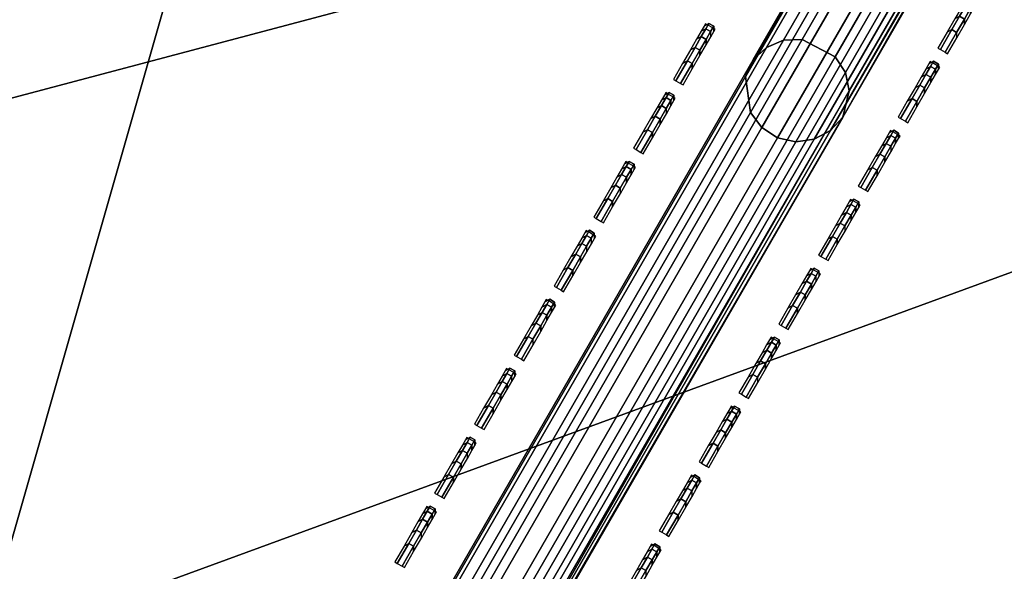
# Model space of a CAD drawing. Header units: inches. Extents: x 0 to 54.6, y -45.5 to 0.
# Tile 374 of 439: x 20.698 to 21.624, y -26.337 to -25.818. Entities that reach past the tile are written whole.
import ezdxf

# ---------------------------------------------------------------- set-up
doc = ezdxf.new("R2010")
doc.units = ezdxf.units.IN
doc.header["$LTSCALE"] = 0.03937
doc.header["$MEASUREMENT"] = 0
for name, color, linetype in [('A-FURN-3-ST', 151, 'Continuous'), ('A-FURN-3-ST-BK', 151, 'Continuous'), ('A-FURN-3-ST-SEAM', 250, 'Continuous'), ('A-FURN-3-STITCH', 15, 'Continuous')]:
    doc.layers.add(name, color=color, linetype=linetype)

msp = doc.modelspace()

# ---------------------------------------------------------------- meshes
at = {"layer": 'A-FURN-3-ST'}
mesh = msp.add_polyface(dxfattribs=at)
corners = [(15.53727, -25.65304, 18), (29.98467, -8.84716, 18), (28.02545, -7.80775, 18), (13.91299, -25.01802, 18), (26.03025, -6.83919, 18), (24.00163, -5.94273, 18), (12.26286, -24.4536, 18), (21.9422, -5.11952, 18), (10.58992, -23.96084, 18), (19.85461, -4.37062, 18), (8.8973, -23.54065, 18), (17.74152, -3.69698, 18), (25.67026, -5.46707, 5.5), (23.64803, -4.64782, 5.30866), (23.66226, -4.61252, 5.5), (21.61288, -3.86381, 5.30866), (21.62587, -3.82803, 5.5), (25.54463, -5.74901, 5.03806), (23.47471, -5.07602, 5), (23.54652, -4.89866, 5.03806), (23.60738, -4.7483, 5.14645), (25.61068, -5.60085, 5.14645), (25.6548, -5.50185, 5.30866), (21.45455, -4.29777, 5), (21.52015, -4.11802, 5.03806), (21.57576, -3.96564, 5.14645), (19.40864, -3.58995, 5), (19.46797, -3.40803, 5.03806), (23.66226, -4.61252, 16.9), (21.62587, -3.82803, 16.9), (25.33805, -6.21162, 17.96252), (23.35604, -5.36813, 17.96252), (21.346, -4.59379, 17.96252), (19.31035, -3.88953, 17.96252), (25.65499, -5.5013, 17.1847), (23.64818, -4.64726, 17.1847), (23.60691, -4.74911, 17.45), (25.61021, -5.60166, 17.45), (23.54125, -4.91112, 17.67782), (25.53898, -5.7613, 17.67782), (23.45569, -5.12226, 17.85263), (25.44615, -5.96934, 17.85263), (25.67026, -5.46707, 16.9), (21.613, -3.86324, 17.1847), (21.57528, -3.96645, 17.45), (21.51528, -4.13064, 17.67782), (21.43707, -4.34461, 17.85263), (19.46348, -3.4208, 17.67782), (19.39274, -3.63735, 17.85263), (29.35669, -7.8236, 5), (15.30766, -26.20736, 5), (27.42815, -6.83999, 5), (13.70778, -25.58183, 5), (25.46671, -5.92376, 5), (12.08243, -25.02583, 5), (10.43463, -24.5404, 5), (8.76744, -24.12643, 5), (17.33945, -2.95341, 5)]
mesh.append_faces([[corners[k] for k in face] for face in [(0, 1, 2), (3, 2, 4), (3, 4, 5), (6, 5, 7), (8, 7, 9), (10, 9, 11), (12, 13, 14), (14, 13, 15), (14, 15, 16), (17, 18, 19), (17, 19, 20, 21), (21, 20, 13, 22), (18, 23, 19), (19, 23, 24), (19, 24, 25, 20), (20, 25, 15, 13), (23, 26, 24), (24, 26, 27), (28, 12, 14), (28, 14, 29), (29, 14, 16), (5, 30, 31), (5, 31, 7), (7, 31, 32), (7, 32, 9), (9, 32, 33), (9, 33, 11), (34, 35, 36, 37), (37, 36, 38, 39), (39, 38, 40, 41), (41, 40, 31, 30), (42, 28, 35), (35, 28, 43), (35, 43, 44, 36), (36, 44, 45, 38), (38, 45, 46, 40), (40, 46, 32, 31), (28, 29, 43), (45, 47, 48, 46), (46, 48, 33, 32), (49, 50, 51), (51, 52, 53), (53, 54, 18), (18, 54, 23), (23, 55, 26), (26, 56, 57)]])
mesh = msp.add_polyface(dxfattribs=at)
corners = [(21.39382, -29.37966, 5), (21.29109, -29.54109, 5.03806), (19.925, -28.48889, 5), (19.82933, -28.65459, 5.03806), (18.41916, -27.66224, 5), (18.33072, -27.83192, 5.03806), (16.87909, -26.90126, 5), (16.79805, -27.07459, 5.03806), (17.33266, -27.67294, 5.5), (16.68343, -27.31972, 5.30866), (18.20565, -28.07188, 5.30866), (18.90365, -28.48805, 5.5), (19.69403, -28.88894, 5.30866), (20.4364, -29.37299, 5.5), (19.74822, -28.79507, 5.14645), (18.25574, -27.97576, 5.14645), (16.72934, -27.22154, 5.14645), (21.20401, -29.67794, 5.14645), (20.4364, -29.37299, 16.9), (18.90365, -28.48805, 16.9), (17.33266, -27.67294, 16.9), (21.56335, -29.11382, 17.96252), (23.16702, -29.84142, 18), (21.7162, -28.87363, 18), (20.08265, -28.21583, 17.96252), (20.225, -27.96927, 18), (18.56462, -27.3825, 17.96252), (18.69621, -27.13004, 18), (17.01208, -26.61538, 17.96252), (17.13266, -26.35748, 18), (16.89971, -26.85571, 17.85263), (18.442, -27.61776, 17.85263), (19.95, -28.44559, 17.85263), (21.42092, -29.33764, 17.85263), (16.80322, -27.06208, 17.67782), (18.3367, -27.81978, 17.67782), (19.83609, -28.64288, 17.67782), (21.29861, -29.52985, 17.67782), (16.68263, -27.31998, 17.1847), (18.20511, -28.07225, 17.1847), (18.2559, -27.9748, 17.45), (16.72918, -27.22044, 17.45), (19.69374, -28.88944, 17.1847), (19.74869, -28.79427, 17.45), (21.20476, -29.67733, 17.45), (31.9054, -9.9561, 18), (29.98467, -8.84716, 18), (15.53727, -25.65304, 18), (28.02545, -7.80775, 18), (13.91299, -25.01802, 18), (31.25, -8.87341, 5), (15.30766, -26.20736, 5), (27.42815, -6.83999, 5), (13.70778, -25.58183, 5), (25.46671, -5.92376, 5), (12.08243, -25.02583, 5)]
mesh.append_faces([[corners[k] for k in face] for face in [(0, 1, 2), (2, 1, 3), (2, 3, 4), (4, 3, 5), (4, 5, 6), (6, 5, 7), (8, 9, 10), (8, 10, 11), (11, 10, 12), (11, 12, 13), (14, 12, 10, 15), (15, 10, 9, 16), (1, 17, 14, 3), (3, 14, 15, 5), (5, 15, 16, 7), (13, 18, 11), (11, 18, 19), (11, 19, 8), (8, 19, 20), (21, 22, 23), (21, 23, 24), (24, 23, 25), (24, 25, 26), (26, 25, 27), (26, 27, 28), (28, 27, 29), (28, 30, 31, 26), (26, 31, 32, 24), (24, 32, 33, 21), (30, 34, 35, 31), (31, 35, 36, 32), (32, 36, 37, 33), (38, 20, 39), (38, 39, 40, 41), (41, 40, 35, 34), (20, 19, 39), (39, 19, 42), (39, 42, 43, 40), (40, 43, 36, 35), (19, 18, 42), (43, 44, 37, 36), (27, 45, 29), (29, 46, 47), (47, 48, 49), (50, 6, 51), (52, 51, 53), (54, 53, 55)]])
mesh = msp.add_polyface(dxfattribs=at)
corners = [(17.13266, -26.35748, 18), (31.9054, -9.9561, 18), (29.98467, -8.84716, 18), (40.43149, -14.68546, 5.5), (42.05507, -16.14301, 5.30866), (40.407, -14.7146, 5.30866), (38.73391, -13.31414, 5.5), (38.71045, -13.34412, 5.30866), (36.98985, -12.00244, 5.5), (36.96746, -12.03322, 5.30866), (35.2014, -10.75193, 5.5), (36.69612, -12.40706, 5), (35.02886, -11.00785, 5.03806), (36.8085, -12.25221, 5.03806), (38.42629, -13.70831, 5), (38.54398, -13.55745, 5.03806), (40.11035, -15.0687, 5), (40.23321, -14.92201, 5.03806), (40.33738, -14.79767, 5.14645), (38.64376, -13.42956, 5.14645), (36.90378, -12.12093, 5.14645), (41.9826, -16.22361, 5.14645), (40.43149, -14.68546, 16.9), (42.08056, -16.11476, 5.5), (38.73391, -13.31414, 16.9), (36.98985, -12.00244, 16.9), (39.15486, -15.05726, 18), (39.90826, -15.31071, 17.96252), (38.23264, -13.95714, 17.96252), (37.41223, -13.68534, 18), (36.51115, -12.66241, 17.96252), (35.62156, -12.37674, 18), (34.74585, -11.42808, 17.96252), (33.78516, -11.13313, 18), (42.08056, -16.11476, 16.9), (40.40744, -14.71421, 17.1847), (38.71086, -13.3437, 17.1847), (38.6433, -13.43037, 17.45), (40.33691, -14.79848, 17.45), (38.53582, -13.56824, 17.67782), (40.22473, -14.93254, 17.67782), (38.39575, -13.74791, 17.85263), (40.07852, -15.10726, 17.85263), (36.96784, -12.03278, 17.1847), (36.90332, -12.12173, 17.45), (36.80068, -12.26324, 17.67782), (36.66692, -12.44766, 17.85263), (35.18046, -10.78301, 17.1847), (35.02138, -11.01912, 17.67782), (34.89409, -11.20806, 17.85263), (33.10582, -9.98816, 5), (16.87909, -26.90126, 5), (31.25, -8.87341, 5), (15.30766, -26.20736, 5), (29.35669, -7.8236, 5)]
mesh.append_faces([[corners[k] for k in face] for face in [(0, 1, 2), (3, 4, 5), (3, 5, 6), (6, 5, 7), (6, 7, 8), (8, 7, 9), (8, 9, 10), (11, 12, 13), (11, 13, 14), (14, 13, 15), (14, 15, 16), (16, 15, 17), (18, 17, 15, 19), (19, 15, 13, 20), (4, 21, 18, 5), (5, 18, 19, 7), (7, 19, 20, 9), (22, 23, 3), (22, 3, 24), (24, 3, 6), (24, 6, 25), (25, 6, 8), (26, 27, 28), (26, 28, 29), (29, 28, 30), (29, 30, 31), (31, 30, 32), (31, 32, 33), (34, 22, 35), (35, 22, 36), (35, 36, 37, 38), (38, 37, 39, 40), (40, 39, 41, 42), (42, 41, 28, 27), (22, 24, 36), (36, 24, 43), (36, 43, 44, 37), (37, 44, 45, 39), (39, 45, 46, 41), (41, 46, 30, 28), (24, 25, 43), (43, 25, 47), (45, 48, 49, 46), (46, 49, 32, 30), (50, 51, 52), (52, 53, 54)]])
mesh = msp.add_polyface(dxfattribs=at)
corners = [(24.40182, -31.09698, 17.96252), (25.93687, -31.96, 18), (24.57479, -30.87085, 18), (52.3307, -29.93783, 18), (23.16702, -29.84142, 18), (21.7162, -28.87363, 18), (51.11269, -28.08435, 18), (20.225, -27.96927, 18), (49.82906, -26.2757, 18), (48.48147, -24.51419, 18), (47.07163, -22.80209, 18), (45.60136, -21.1416, 18), (44.07255, -19.53484, 18), (42.48716, -17.98388, 18), (40.84723, -16.49072, 18), (39.15486, -15.05726, 18), (37.41223, -13.68534, 18), (35.62156, -12.37674, 18), (18.69621, -27.13004, 18), (33.78516, -11.13313, 18), (31.9054, -9.9561, 18), (42.08056, -16.11476, 5.5), (42.05507, -16.14301, 5.30866), (40.43149, -14.68546, 5.5), (40.11035, -15.0687, 5), (40.23321, -14.92201, 5.03806), (41.74629, -16.48659, 5), (41.87417, -16.34426, 5.03806), (41.9826, -16.22361, 5.14645), (40.33738, -14.79767, 5.14645), (41.53599, -16.72151, 17.96252), (39.90826, -15.31071, 17.96252), (42.05553, -16.14265, 17.1847), (42.08056, -16.11476, 16.9), (40.40744, -14.71421, 17.1847), (40.33691, -14.79848, 17.45), (41.98213, -16.22443, 17.45), (40.22473, -14.93254, 17.67782), (41.86536, -16.35453, 17.67782), (40.07852, -15.10726, 17.85263), (41.71319, -16.52407, 17.85263), (24.20953, -31.34686, 5), (22.82288, -30.33291, 5), (54.00115, -31.53374, 5), (52.87899, -29.6824, 5), (21.39382, -29.37966, 5), (19.925, -28.48889, 5), (51.69338, -27.87103, 5), (18.41916, -27.66224, 5), (50.44575, -26.10181, 5), (49.13759, -24.37685, 5), (47.77048, -22.69824, 5), (46.34605, -21.06799, 5), (44.86601, -19.48804, 5), (16.87909, -26.90126, 5), (43.33215, -17.9603, 5), (38.42629, -13.70831, 5), (36.69612, -12.40706, 5), (34.92192, -11.16652, 5), (33.10582, -9.98816, 5)]
mesh.append_faces([[corners[k] for k in face] for face in [(0, 1, 2), (2, 3, 4), (4, 3, 5), (5, 6, 7), (7, 6, 8), (7, 8, 9), (9, 10, 7), (7, 10, 11), (7, 11, 12), (12, 13, 7), (7, 13, 14), (7, 14, 15), (15, 16, 7), (7, 16, 17), (7, 17, 18), (18, 17, 19), (18, 19, 20), (21, 22, 23), (24, 25, 26), (26, 25, 27), (28, 27, 25, 29), (14, 30, 31), (14, 31, 15), (32, 33, 34), (32, 34, 35, 36), (36, 35, 37, 38), (38, 37, 39, 40), (40, 39, 31, 30), (41, 42, 43), (44, 42, 45), (44, 45, 46), (44, 46, 47), (47, 46, 48), (47, 48, 49), (49, 48, 50), (50, 48, 51), (51, 48, 52), (52, 48, 53), (53, 48, 54), (53, 54, 55), (55, 54, 26), (26, 54, 24), (24, 54, 56), (56, 54, 57), (57, 54, 58), (58, 54, 59)]])
at = {"layer": 'A-FURN-3-ST-BK'}
mesh = msp.add_polyface(dxfattribs=at)
corners = [(19.40791, -23.97048, 18), (17.77477, -23.20015, 18), (19.48826, -23.80883, 18.03372), (17.84833, -23.0353, 18.03372), (17.91196, -22.89268, 18.13035), (19.55776, -23.66898, 18.13035), (17.95707, -22.79154, 18.27683), (19.60705, -23.5698, 18.27683), (17.97757, -22.7455, 18.45343), (19.62945, -23.52467, 18.45343), (19.62196, -23.53966, 18.6363), (17.97068, -22.76079, 18.6363), (16.29483, -22.03543, 18.45343), (16.28857, -22.05098, 18.6363), (14.58413, -21.39567, 18.45343), (14.57849, -21.41145, 18.6363), (16.11112, -22.49812, 18), (16.17777, -22.33036, 18.03372), (16.23542, -22.18522, 18.13035), (16.27628, -22.08228, 18.27683), (14.41982, -21.86559, 18), (14.47944, -21.69521, 18.03372), (14.53101, -21.5478, 18.13035), (14.56755, -21.44325, 18.27683), (21.00776, -24.80779, 18), (18.69621, -27.13004, 18), (17.13266, -26.35748, 18), (15.53727, -25.65304, 18), (13.91299, -25.01802, 18), (18.56462, -27.3825, 17.96252), (17.01208, -26.61538, 17.96252), (15.42791, -25.9159, 17.96252), (18.442, -27.61776, 17.85263), (16.89971, -26.85571, 17.85263), (15.32601, -26.16084, 17.85263), (18.3367, -27.81978, 17.67782), (16.80322, -27.06208, 17.67782), (15.2385, -26.37118, 17.67782), (17.33303, -27.67312, 16.9), (15.72724, -26.92956, 16.9), (16.68263, -27.31998, 17.1847), (15.12914, -26.63404, 17.1847), (15.17135, -26.53258, 17.45), (16.72918, -27.22044, 17.45), (17.33303, -27.67312, 5.25), (15.72724, -26.92956, 5.25), (14.08964, -26.25895, 16.9), (17.31828, -27.70319, 5.125), (15.71385, -26.96026, 5.125), (14.08964, -26.25895, 5.25), (17.27797, -27.78534, 5.03349), (15.67728, -27.04414, 5.03349), (17.22291, -27.89756, 5), (15.62732, -27.15873, 5), (18.61735, -27.28165, 31.88978), (18.67886, -27.16363, 31.54521), (17.06054, -26.51241, 31.88978), (16.97829, -26.68831, 32.20401), (18.52759, -27.45384, 32.20401), (16.87297, -26.91357, 32.47717), (18.41266, -27.67435, 32.47717), (17.11691, -26.39185, 31.54521), (15.47203, -25.81098, 31.88978), (15.39743, -25.99027, 32.20401), (15.30192, -26.21986, 32.47717), (15.18874, -26.49191, 32.69994), (16.74817, -27.18049, 32.69994), (15.06175, -26.79714, 32.86472), (16.60814, -27.47996, 32.86472), (14.92528, -27.12515, 32.96589), (16.45767, -27.80179, 32.96589), (15.52315, -25.68811, 31.54521), (13.90053, -25.05372, 31.54521)]
mesh.append_faces([[corners[k] for k in face] for face in [(0, 1, 2), (2, 1, 3), (2, 3, 4, 5), (5, 4, 6, 7), (7, 6, 8, 9), (9, 8, 10), (10, 8, 11), (11, 8, 12), (11, 12, 13), (13, 12, 14), (13, 14, 15), (1, 16, 3), (3, 16, 17), (3, 17, 18, 4), (4, 18, 19, 6), (6, 19, 12, 8), (16, 20, 17), (17, 21, 22, 18), (18, 22, 23, 19), (19, 23, 14, 12), (24, 25, 26), (24, 26, 0), (0, 26, 27), (0, 27, 1), (1, 27, 28), (1, 28, 16), (25, 29, 26), (26, 29, 30), (26, 30, 27), (27, 30, 31), (29, 32, 33, 30), (30, 33, 34, 31), (32, 35, 36, 33), (33, 36, 37, 34), (38, 39, 40), (40, 39, 41), (40, 41, 42, 43), (43, 42, 37, 36), (39, 44, 45), (39, 45, 46), (45, 47, 48), (45, 48, 49), (47, 50, 51, 48), (51, 52, 53), (54, 55, 56), (54, 56, 57, 58), (58, 57, 59, 60), (55, 61, 56), (56, 61, 62), (56, 62, 63, 57), (57, 63, 64, 59), (59, 64, 65, 66), (66, 65, 67, 68), (68, 67, 69, 70), (61, 71, 62), (55, 10, 61), (61, 10, 11), (61, 11, 71), (71, 11, 13), (71, 13, 72)]])
mesh = msp.add_polyface(dxfattribs=at)
corners = [(25.86284, -27.31732, 18.6363), (25.87263, -27.30372, 18.45343), (24.36268, -26.27671, 18.6363), (24.37192, -26.26273, 18.45343), (22.8207, -25.29913, 18.6363), (22.82937, -25.28479, 18.45343), (21.23956, -24.38626, 18.6363), (21.24765, -24.37158, 18.45343), (19.62945, -23.52467, 18.45343), (21.22337, -24.41574, 18.27683), (19.60705, -23.5698, 18.27683), (21.17, -24.51278, 18.13035), (19.55776, -23.66898, 18.13035), (21.09475, -24.64962, 18.03372), (19.48826, -23.80883, 18.03372), (19.40791, -23.97048, 18), (21.00776, -24.80779, 18), (22.57154, -25.71065, 18), (22.66503, -25.55622, 18.03372), (24.0966, -26.67749, 18), (24.19642, -26.52709, 18.03372), (25.5803, -27.70667, 18), (25.68628, -27.56054, 18.03372), (19.62196, -23.53966, 18.6363), (25.77797, -27.43413, 18.13035), (24.28278, -26.39697, 18.13035), (22.74591, -25.42263, 18.13035), (25.84301, -27.34449, 18.27683), (24.34403, -26.3047, 18.27683), (22.80327, -25.32789, 18.27683), (27.0201, -28.79642, 18), (23.16702, -29.84142, 18), (21.7162, -28.87363, 18), (20.225, -27.96927, 18), (18.69621, -27.13004, 18), (21.56335, -29.11382, 17.96252), (20.08265, -28.21583, 17.96252), (21.42092, -29.33764, 17.85263), (19.95, -28.44559, 17.85263), (21.29861, -29.52985, 17.67782), (19.83609, -28.64288, 17.67782), (21.20476, -29.67733, 17.45), (19.74869, -28.79427, 17.45), (20.43628, -29.37291, 16.9), (18.90377, -28.48812, 16.9), (19.69374, -28.88944, 17.1847), (20.43628, -29.37291, 5.25), (20.41889, -29.40154, 5.125), (18.90377, -28.48812, 5.25), (20.37136, -29.47973, 5.03349), (20.30644, -29.58655, 5), (18.84372, -28.59775, 5.03349), (23.14513, -29.87225, 31.54521), (21.69578, -28.90545, 31.54521), (21.62433, -29.01773, 31.88978), (20.13955, -28.11727, 31.88978), (20.04246, -28.28544, 32.20401), (21.52008, -29.18156, 32.20401), (19.91813, -28.50079, 32.47717), (21.38658, -29.39134, 32.47717), (19.7708, -28.75596, 32.69994), (21.22839, -29.63993, 32.69994), (20.2061, -28.00202, 31.54521), (18.61735, -27.28165, 31.88978), (24.55147, -30.90062, 31.54521), (27.31861, -28.41918, 18.6363), (18.67886, -27.16363, 31.54521)]
mesh.append_faces([[corners[k] for k in face] for face in [(0, 1, 2), (2, 1, 3), (2, 3, 4), (4, 3, 5), (4, 5, 6), (6, 5, 7), (6, 7, 8), (8, 7, 9, 10), (10, 9, 11, 12), (12, 11, 13, 14), (14, 13, 15), (15, 13, 16), (16, 13, 17), (17, 13, 18), (17, 18, 19), (19, 18, 20), (19, 20, 21), (21, 20, 22), (23, 6, 8), (24, 22, 20, 25), (25, 20, 18, 26), (26, 18, 13, 11), (27, 24, 25, 28), (28, 25, 26, 29), (29, 26, 11, 9), (1, 27, 28, 3), (3, 28, 29, 5), (5, 29, 9, 7), (30, 31, 21), (21, 31, 32), (21, 32, 19), (19, 32, 33), (19, 33, 17), (17, 33, 34), (17, 34, 16), (32, 35, 33), (33, 35, 36), (33, 36, 34), (35, 37, 38, 36), (37, 39, 40, 38), (41, 42, 40, 39), (43, 44, 45), (43, 46, 44), (46, 47, 48), (49, 50, 51), (52, 53, 54), (54, 53, 55), (54, 55, 56, 57), (57, 56, 58, 59), (59, 58, 60, 61), (53, 62, 55), (55, 62, 63), (64, 65, 0), (52, 0, 2), (52, 2, 53), (53, 2, 4), (53, 4, 62), (62, 4, 6), (62, 6, 66), (66, 6, 23)]])
at = {"layer": 'A-FURN-3-ST-SEAM'}
mesh = msp.add_polyface(dxfattribs=at)
corners = [(21.44512, -25.93033, 22.93099), (21.42776, -25.93282, 22.92791), (22.03883, -24.87442, 18.62465), (22.05618, -24.87194, 18.62772), (21.83229, -25.26198, 18.03214), (21.85578, -25.15804, 18.06121), (21.80663, -25.24717, 18.04924), (21.99627, -24.84702, 18.62535), (22.00674, -24.8612, 18.62334), (21.39568, -25.91959, 22.92661), (21.38521, -25.90541, 22.92861), (21.41049, -25.92929, 22.92633), (22.02156, -24.87089, 18.62306), (21.3805, -25.87159, 22.93626), (21.99157, -24.8132, 18.633), (22.02715, -24.77891, 18.64648), (22.01117, -24.78577, 18.64252), (21.4001, -25.84417, 22.94579), (21.41608, -25.8373, 22.94975), (21.43364, -25.83669, 22.95239), (22.04471, -24.7783, 18.64913), (21.77746, -25.23033, 17.9567), (21.84382, -25.12625, 17.96829), (21.80663, -25.24717, 17.95076), (22.08542, -24.80942, 18.64725), (22.0757, -24.79475, 18.64948), (21.46464, -25.85314, 22.95275), (21.47436, -25.86781, 22.95052), (21.47801, -25.88487, 22.94684), (22.08907, -24.82648, 18.64357), (21.83229, -25.26198, 17.96786), (21.89566, -25.16148, 17.98808), (21.84242, -25.26783, 18), (21.89888, -25.17002, 18.01295), (21.47184, -25.90968, 22.93986), (20.24971, -28.02647, 31.54639), (21.88706, -25.153, 17.97497), (21.82741, -25.13948, 18.05308), (21.77746, -25.23033, 18.0433), (21.88412, -25.16995, 18.0446), (21.89394, -25.17168, 18.02988), (22.07156, -24.86403, 18.63185), (22.08291, -24.85129, 18.6366), (21.4605, -25.92242, 22.93512), (20.23837, -28.03921, 31.54165), (21.38764, -25.85604, 22.9411), (21.9987, -24.79765, 18.63783), (21.75842, -25.21933, 18.0171), (21.75842, -25.21933, 17.9829)]
mesh.append_faces([[corners[k] for k in face] for face in [(0, 1, 2, 3), (4, 5, 6), (7, 8, 9, 10), (1, 11, 12, 2), (10, 13, 14, 7), (15, 16, 17, 18), (18, 19, 20, 15), (21, 22, 23), (24, 25, 26, 27), (27, 28, 29, 24), (30, 31, 32), (32, 31, 33), (34, 29, 28), (34, 28, 35), (30, 23, 36), (37, 38, 6), (39, 4, 40), (40, 4, 32), (40, 32, 33), (41, 42, 43), (43, 42, 34), (43, 34, 44), (19, 26, 25, 20), (45, 17, 16, 46), (13, 45, 46, 14), (11, 9, 8, 12), (43, 0, 3, 41)]])
mesh.append_faces([[corners[k] for k in face] for face in [(21, 47, 48)]], dxfattribs={"vtx0": -1})
mesh.append_faces([[corners[k] for k in face] for face in [(30, 6, 23), (23, 38, 21)]], dxfattribs={"vtx0": -1, "vtx1": -1})
mesh.append_faces([[corners[k] for k in face] for face in [(30, 4, 6), (23, 6, 38), (21, 38, 47)]], dxfattribs={"vtx0": -1, "vtx2": -1})
mesh.append_faces([[corners[k] for k in face] for face in [(32, 4, 30)]], dxfattribs={"vtx1": -1})
mesh = msp.add_polyface(dxfattribs=at)
corners = [(21.93547, -25.08101, 18.08151), (21.92102, -25.07847, 18.09159), (21.87091, -25.16526, 18.05557), (21.88412, -25.16995, 18.0446), (21.83229, -25.26198, 18.03214), (21.85578, -25.15804, 18.06121), (21.80663, -25.24717, 18.04924), (21.84058, -25.149, 18.06022), (21.82741, -25.13948, 18.05308), (21.89017, -25.06311, 18.09586), (21.87781, -25.0522, 18.0893), (21.90525, -25.07234, 18.09678), (21.86588, -25.03091, 18.06424), (21.81241, -25.12352, 18.0258), (21.75842, -25.21933, 18.0171), (21.81303, -25.11925, 18.00856), (21.75842, -25.21933, 17.9829), (21.81917, -25.11832, 17.99183), (21.82982, -25.12069, 17.97772), (21.87647, -25.01908, 18.03301), (21.88871, -25.01869, 18.02005), (21.90377, -25.02241, 18.01138), (21.84382, -25.12625, 17.96829), (21.77746, -25.23033, 17.9567), (21.80663, -25.24717, 17.95076), (21.87434, -25.14353, 17.96702), (21.88706, -25.153, 17.97497), (21.93443, -25.03944, 18.01022), (21.94626, -25.05046, 18.01752), (21.95338, -25.0615, 18.02957), (21.89566, -25.16148, 17.98808), (21.83229, -25.26198, 17.96786), (21.89888, -25.17002, 18.01295), (21.95381, -25.07489, 18.05243), (22.08291, -24.85129, 18.6366), (22.08907, -24.82648, 18.64357), (21.47184, -25.90968, 22.93986), (21.77746, -25.23033, 18.0433), (21.89394, -25.17168, 18.02988), (21.94695, -25.07986, 18.06798), (21.86844, -25.02328, 18.04839)]
mesh.append_faces([[corners[k] for k in face] for face in [(0, 1, 2, 3), (3, 2, 4), (4, 2, 5), (6, 5, 7), (6, 7, 8), (8, 7, 9, 10), (1, 11, 5, 2), (10, 12, 13, 8), (8, 13, 14), (14, 13, 15), (14, 15, 16), (16, 15, 17), (16, 17, 18), (18, 17, 19, 20), (20, 21, 22, 18), (18, 22, 23), (24, 22, 25), (24, 25, 26), (26, 25, 27, 28), (28, 29, 30, 26), (26, 30, 31), (32, 30, 33), (33, 30, 29), (34, 35, 36), (23, 16, 18), (14, 37, 8), (38, 32, 39), (39, 32, 33), (21, 27, 25, 22), (40, 19, 17, 15), (12, 40, 15, 13), (11, 9, 7, 5), (39, 0, 3, 38)]])
mesh = msp.add_polyface(dxfattribs=at)
corners = [(20.1703, -28.13839, 31.82223), (20.15324, -28.14035, 31.81752), (20.20563, -28.0496, 31.53444), (20.22299, -28.04712, 31.53752), (21.42776, -25.93282, 22.92791), (21.44512, -25.93033, 22.93099), (21.38521, -25.90541, 22.92861), (21.39568, -25.91959, 22.92661), (20.17355, -28.03638, 31.53314), (20.16308, -28.0222, 31.53514), (20.12128, -28.12691, 31.81553), (20.11062, -28.11306, 31.81859), (20.13613, -28.13655, 31.8151), (20.18837, -28.04608, 31.53286), (21.41049, -25.92929, 22.92633), (20.10516, -28.08055, 31.83029), (20.15838, -27.98838, 31.54279), (21.3805, -25.87159, 22.93626), (21.41608, -25.8373, 22.94975), (21.4001, -25.84417, 22.94579), (20.17798, -27.96095, 31.55232), (20.19395, -27.95409, 31.55628), (20.12383, -28.05474, 31.84486), (20.13942, -28.04855, 31.85092), (20.05967, -28.18667, 32.13548), (20.0766, -28.18716, 32.14088), (20.15672, -28.04838, 31.85496), (20.21152, -27.95348, 31.55892), (21.43364, -25.83669, 22.95239), (21.47436, -25.86781, 22.95052), (21.46464, -25.85314, 22.95275), (20.24251, -27.96993, 31.55928), (20.25223, -27.9846, 31.55705), (20.18769, -28.06489, 31.85551), (20.19762, -28.07918, 31.8521), (20.20163, -28.09562, 31.84647), (20.25588, -28.00166, 31.55337), (21.47801, -25.88487, 22.94684), (20.24971, -28.02647, 31.54639), (20.19618, -28.11919, 31.83566), (20.23837, -28.03921, 31.54165), (21.47184, -25.90968, 22.93986), (20.18527, -28.13118, 31.82854), (20.11183, -28.06582, 31.83769), (20.16551, -27.97283, 31.54763), (21.38764, -25.85604, 22.9411), (21.4605, -25.92242, 22.93512)]
mesh.append_faces([[corners[k] for k in face] for face in [(0, 1, 2, 3), (3, 2, 4, 5), (6, 7, 8, 9), (9, 8, 10, 11), (1, 12, 13, 2), (2, 13, 14, 4), (11, 15, 16, 9), (9, 16, 17, 6), (18, 19, 20, 21), (21, 20, 22, 23), (24, 25, 26, 23), (23, 26, 27, 21), (21, 27, 28, 18), (29, 30, 31, 32), (32, 31, 33, 34), (34, 35, 36, 32), (32, 36, 37, 29), (38, 37, 36), (38, 36, 39), (39, 36, 35), (40, 41, 38), (40, 38, 42), (42, 38, 39), (26, 33, 31, 27), (27, 31, 30, 28), (43, 22, 20, 44), (44, 20, 19, 45), (15, 43, 44, 16), (16, 44, 45, 17), (12, 10, 8, 13), (13, 8, 7, 14), (42, 0, 3, 40), (40, 3, 5, 46)]])
at = {"layer": 'A-FURN-3-STITCH'}
mesh = msp.add_polymesh((7, 4), dxfattribs=at)
for k, corner in enumerate([(21.60053, -25.79789, 22.36437), (21.59826, -25.79661, 22.36437), (21.59375, -25.79401, 22.36437), (21.59151, -25.79268, 22.36437), (21.59923, -25.80014, 22.40339), (21.59915, -25.79507, 22.40456), (21.59465, -25.79246, 22.40456), (21.59021, -25.79493, 22.40339), (21.59641, -25.80503, 22.44208), (21.59633, -25.79996, 22.44325), (21.59182, -25.79735, 22.44325), (21.58739, -25.79982, 22.44208), (21.59208, -25.81253, 22.48021), (21.592, -25.80746, 22.48138), (21.58749, -25.80486, 22.48138), (21.58306, -25.80732, 22.48021), (21.58626, -25.8226, 22.51754), (21.58619, -25.81753, 22.51871), (21.58168, -25.81492, 22.51871), (21.57724, -25.81739, 22.51754), (21.579, -25.83517, 22.55385), (21.57893, -25.8301, 22.55502), (21.57442, -25.8275, 22.55502), (21.56998, -25.82997, 22.55385), (21.57034, -25.85018, 22.5889), (21.56811, -25.84883, 22.58892), (21.5636, -25.84623, 22.58892), (21.56132, -25.84497, 22.5889)]):
    mesh.set_mesh_vertex(divmod(k, 4), corner)
mesh = msp.add_polymesh((7, 4), dxfattribs=at)
for k, corner in enumerate([(21.3519, -25.82714, 22.8913), (21.34963, -25.82587, 22.8913), (21.34512, -25.82326, 22.8913), (21.34288, -25.82194, 22.8913), (21.3506, -25.82939, 22.93032), (21.35053, -25.82432, 22.93149), (21.34602, -25.82172, 22.93149), (21.34158, -25.82418, 22.93032), (21.34778, -25.83428, 22.96901), (21.3477, -25.82921, 22.97018), (21.34319, -25.82661, 22.97018), (21.33876, -25.82908, 22.96901), (21.34345, -25.84179, 23.00714), (21.34337, -25.83671, 23.00831), (21.33886, -25.83411, 23.00831), (21.33443, -25.83658, 23.00714), (21.33764, -25.85186, 23.04447), (21.33756, -25.84678, 23.04564), (21.33305, -25.84418, 23.04564), (21.32862, -25.84665, 23.04447), (21.33038, -25.86443, 23.08078), (21.3303, -25.85935, 23.08195), (21.32579, -25.85675, 23.08195), (21.32136, -25.85922, 23.08078), (21.32172, -25.87943, 23.11583), (21.31949, -25.87808, 23.11585), (21.31498, -25.87548, 23.11585), (21.3127, -25.87422, 23.11583)]):
    mesh.set_mesh_vertex(divmod(k, 4), corner)
mesh = msp.add_polymesh((7, 4), dxfattribs=at)
for k, corner in enumerate([(21.56312, -25.86269, 22.62784), (21.56085, -25.86141, 22.62783), (21.55634, -25.85881, 22.62783), (21.5541, -25.85748, 22.62784), (21.56182, -25.86494, 22.66685), (21.56174, -25.85986, 22.66802), (21.55723, -25.85726, 22.66802), (21.5528, -25.85973, 22.66685), (21.559, -25.86983, 22.70554), (21.55892, -25.86476, 22.70672), (21.55441, -25.86215, 22.70672), (21.54998, -25.86462, 22.70554), (21.55466, -25.87733, 22.74367), (21.55459, -25.87226, 22.74485), (21.55008, -25.86965, 22.74485), (21.54565, -25.87212, 22.74367), (21.54885, -25.8874, 22.78101), (21.54877, -25.88233, 22.78218), (21.54426, -25.87972, 22.78218), (21.53983, -25.88219, 22.78101), (21.54159, -25.89997, 22.81731), (21.54151, -25.8949, 22.81848), (21.537, -25.8923, 22.81848), (21.53257, -25.89477, 22.81731), (21.53293, -25.91497, 22.85237), (21.5307, -25.91363, 22.85238), (21.52619, -25.91103, 22.85238), (21.52391, -25.90977, 22.85237)]):
    mesh.set_mesh_vertex(divmod(k, 4), corner)
mesh = msp.add_polymesh((7, 4), dxfattribs=at)
for k, corner in enumerate([(21.31449, -25.89194, 23.15477), (21.31222, -25.89067, 23.15476), (21.30771, -25.88806, 23.15476), (21.30547, -25.88674, 23.15477), (21.31319, -25.89419, 23.19378), (21.31311, -25.88912, 23.19495), (21.3086, -25.88651, 23.19495), (21.30417, -25.88898, 23.19378), (21.31037, -25.89908, 23.23248), (21.31029, -25.89401, 23.23365), (21.30578, -25.89141, 23.23365), (21.30135, -25.89387, 23.23248), (21.30604, -25.90659, 23.2706), (21.30596, -25.90151, 23.27178), (21.30145, -25.89891, 23.27178), (21.29702, -25.90138, 23.2706), (21.30022, -25.91665, 23.30794), (21.30015, -25.91158, 23.30911), (21.29564, -25.90898, 23.30911), (21.2912, -25.91145, 23.30794), (21.29296, -25.92923, 23.34424), (21.29289, -25.92415, 23.34542), (21.28838, -25.92155, 23.34542), (21.28394, -25.92402, 23.34424), (21.2843, -25.94423, 23.3793), (21.28207, -25.94288, 23.37931), (21.27756, -25.94028, 23.37931), (21.27528, -25.93902, 23.3793)]):
    mesh.set_mesh_vertex(divmod(k, 4), corner)
mesh = msp.add_polymesh((7, 4), dxfattribs=at)
for k, corner in enumerate([(21.52571, -25.92749, 22.8913), (21.52344, -25.92621, 22.8913), (21.51893, -25.92361, 22.8913), (21.51669, -25.92228, 22.8913), (21.52441, -25.92974, 22.93032), (21.52433, -25.92466, 22.93149), (21.51982, -25.92206, 22.93149), (21.51539, -25.92453, 22.93032), (21.52158, -25.93463, 22.96901), (21.52151, -25.92956, 22.97018), (21.517, -25.92695, 22.97018), (21.51256, -25.92942, 22.96901), (21.51725, -25.94213, 23.00714), (21.51718, -25.93706, 23.00831), (21.51267, -25.93445, 23.00831), (21.50823, -25.93692, 23.00714), (21.51144, -25.9522, 23.04447), (21.51136, -25.94713, 23.04564), (21.50685, -25.94452, 23.04564), (21.50242, -25.94699, 23.04447), (21.50418, -25.96477, 23.08078), (21.5041, -25.9597, 23.08195), (21.49959, -25.9571, 23.08195), (21.49516, -25.95957, 23.08078), (21.49552, -25.97977, 23.11583), (21.49329, -25.97843, 23.11585), (21.48878, -25.97583, 23.11585), (21.4865, -25.97457, 23.11583)]):
    mesh.set_mesh_vertex(divmod(k, 4), corner)
mesh = msp.add_polymesh((7, 4), dxfattribs=at)
for k, corner in enumerate([(21.27708, -25.95674, 23.41823), (21.27481, -25.95547, 23.41823), (21.2703, -25.95286, 23.41823), (21.26806, -25.95154, 23.41823), (21.27578, -25.95899, 23.45725), (21.2757, -25.95392, 23.45842), (21.27119, -25.95131, 23.45842), (21.26676, -25.95378, 23.45725), (21.27296, -25.96388, 23.49594), (21.27288, -25.95881, 23.49711), (21.26837, -25.9562, 23.49711), (21.26394, -25.95867, 23.49594), (21.26862, -25.97139, 23.53407), (21.26855, -25.96631, 23.53524), (21.26404, -25.96371, 23.53524), (21.2596, -25.96618, 23.53407), (21.26281, -25.98145, 23.5714), (21.26273, -25.97638, 23.57257), (21.25822, -25.97378, 23.57257), (21.25379, -25.97625, 23.5714), (21.25555, -25.99403, 23.60771), (21.25547, -25.98895, 23.60888), (21.25096, -25.98635, 23.60888), (21.24653, -25.98882, 23.60771), (21.24689, -26.00903, 23.64277), (21.24466, -26.00768, 23.64278), (21.24015, -26.00508, 23.64278), (21.23787, -26.00382, 23.64277)]):
    mesh.set_mesh_vertex(divmod(k, 4), corner)
mesh = msp.add_polymesh((7, 4), dxfattribs=at)
for k, corner in enumerate([(21.48829, -25.99229, 23.15477), (21.48603, -25.99101, 23.15476), (21.48152, -25.98841, 23.15476), (21.47927, -25.98708, 23.15477), (21.487, -25.99454, 23.19378), (21.48692, -25.98946, 23.19495), (21.48241, -25.98686, 23.19495), (21.47798, -25.98933, 23.19378), (21.48417, -25.99943, 23.23248), (21.4841, -25.99435, 23.23365), (21.47959, -25.99175, 23.23365), (21.47515, -25.99422, 23.23248), (21.47984, -26.00693, 23.2706), (21.47976, -26.00186, 23.27178), (21.47525, -25.99925, 23.27178), (21.47082, -26.00172, 23.2706), (21.47403, -26.017, 23.30794), (21.47395, -26.01193, 23.30911), (21.46944, -26.00932, 23.30911), (21.46501, -26.01179, 23.30794), (21.46677, -26.02957, 23.34424), (21.46669, -26.0245, 23.34542), (21.46218, -26.0219, 23.34542), (21.45775, -26.02437, 23.34424), (21.45811, -26.04457, 23.3793), (21.45588, -26.04323, 23.37931), (21.45137, -26.04063, 23.37931), (21.44909, -26.03937, 23.3793)]):
    mesh.set_mesh_vertex(divmod(k, 4), corner)
mesh = msp.add_polymesh((7, 4), dxfattribs=at)
for k, corner in enumerate([(21.23967, -26.02154, 23.6817), (21.2374, -26.02027, 23.68169), (21.23289, -26.01766, 23.68169), (21.23065, -26.01634, 23.6817), (21.23837, -26.02379, 23.72071), (21.23829, -26.01872, 23.72189), (21.23378, -26.01611, 23.72189), (21.22935, -26.01858, 23.72071), (21.23554, -26.02868, 23.75941), (21.23547, -26.02361, 23.76058), (21.23096, -26.021, 23.76058), (21.22652, -26.02347, 23.75941), (21.23121, -26.03618, 23.79754), (21.23114, -26.03111, 23.79871), (21.22663, -26.02851, 23.79871), (21.22219, -26.03098, 23.79754), (21.2254, -26.04625, 23.83487), (21.22532, -26.04118, 23.83604), (21.22081, -26.03858, 23.83604), (21.21638, -26.04105, 23.83487), (21.21814, -26.05883, 23.87117), (21.21806, -26.05375, 23.87235), (21.21355, -26.05115, 23.87235), (21.20912, -26.05362, 23.87117), (21.20948, -26.07383, 23.90623), (21.20725, -26.07248, 23.90624), (21.20274, -26.06988, 23.90624), (21.20046, -26.06862, 23.90623)]):
    mesh.set_mesh_vertex(divmod(k, 4), corner)
mesh = msp.add_polymesh((7, 4), dxfattribs=at)
for k, corner in enumerate([(21.45088, -26.05709, 23.41823), (21.44861, -26.05581, 23.41823), (21.4441, -26.05321, 23.41823), (21.44186, -26.05188, 23.41823), (21.44958, -26.05934, 23.45725), (21.44951, -26.05426, 23.45842), (21.445, -26.05166, 23.45842), (21.44056, -26.05413, 23.45725), (21.44676, -26.06423, 23.49594), (21.44668, -26.05915, 23.49711), (21.44217, -26.05655, 23.49711), (21.43774, -26.05902, 23.49594), (21.44243, -26.07173, 23.53407), (21.44235, -26.06666, 23.53524), (21.43784, -26.06405, 23.53524), (21.43341, -26.06652, 23.53407), (21.43662, -26.0818, 23.5714), (21.43654, -26.07673, 23.57257), (21.43203, -26.07412, 23.57257), (21.4276, -26.07659, 23.5714), (21.42936, -26.09437, 23.60771), (21.42928, -26.0893, 23.60888), (21.42477, -26.0867, 23.60888), (21.42034, -26.08917, 23.60771), (21.4207, -26.10937, 23.64277), (21.41847, -26.10803, 23.64278), (21.41396, -26.10543, 23.64278), (21.41168, -26.10417, 23.64277)]):
    mesh.set_mesh_vertex(divmod(k, 4), corner)
mesh = msp.add_polymesh((7, 4), dxfattribs=at)
for k, corner in enumerate([(21.20225, -26.08634, 23.94516), (21.19999, -26.08506, 23.94516), (21.19548, -26.08246, 23.94516), (21.19323, -26.08114, 23.94516), (21.20096, -26.08859, 23.98418), (21.20088, -26.08352, 23.98535), (21.19637, -26.08091, 23.98535), (21.19194, -26.08338, 23.98418), (21.19813, -26.09348, 24.02287), (21.19805, -26.08841, 24.02404), (21.19355, -26.0858, 24.02404), (21.18911, -26.08827, 24.02287), (21.1938, -26.10098, 24.061), (21.19372, -26.09591, 24.06217), (21.18921, -26.09331, 24.06217), (21.18478, -26.09578, 24.061), (21.18799, -26.11105, 24.09833), (21.18791, -26.10598, 24.0995), (21.1834, -26.10338, 24.0995), (21.17897, -26.10585, 24.09833), (21.18073, -26.12363, 24.13464), (21.18065, -26.11855, 24.13581), (21.17614, -26.11595, 24.13581), (21.17171, -26.11842, 24.13464), (21.17207, -26.13863, 24.1697), (21.16984, -26.13728, 24.16971), (21.16533, -26.13468, 24.16971), (21.16305, -26.13342, 24.1697)]):
    mesh.set_mesh_vertex(divmod(k, 4), corner)
mesh = msp.add_polymesh((7, 4), dxfattribs=at)
for k, corner in enumerate([(21.41347, -26.12189, 23.6817), (21.4112, -26.12061, 23.68169), (21.40669, -26.11801, 23.68169), (21.40445, -26.11668, 23.6817), (21.41217, -26.12414, 23.72071), (21.41209, -26.11906, 23.72189), (21.40758, -26.11646, 23.72189), (21.40315, -26.11893, 23.72071), (21.40935, -26.12903, 23.75941), (21.40927, -26.12395, 23.76058), (21.40476, -26.12135, 23.76058), (21.40033, -26.12382, 23.75941), (21.40502, -26.13653, 23.79754), (21.40494, -26.13146, 23.79871), (21.40043, -26.12885, 23.79871), (21.396, -26.13132, 23.79754), (21.3992, -26.1466, 23.83487), (21.39913, -26.14153, 23.83604), (21.39462, -26.13892, 23.83604), (21.39018, -26.14139, 23.83487), (21.39194, -26.15917, 23.87117), (21.39187, -26.1541, 23.87235), (21.38736, -26.1515, 23.87235), (21.38292, -26.15397, 23.87117), (21.38328, -26.17417, 23.90623), (21.38105, -26.17283, 23.90624), (21.37654, -26.17022, 23.90624), (21.37426, -26.16897, 23.90623)]):
    mesh.set_mesh_vertex(divmod(k, 4), corner)
mesh = msp.add_polymesh((7, 4), dxfattribs=at)
for k, corner in enumerate([(21.16484, -26.15114, 24.20863), (21.16257, -26.14986, 24.20862), (21.15806, -26.14726, 24.20862), (21.15582, -26.14593, 24.20863), (21.16354, -26.15339, 24.24764), (21.16347, -26.14832, 24.24882), (21.15896, -26.14571, 24.24882), (21.15452, -26.14818, 24.24764), (21.16072, -26.15828, 24.28634), (21.16064, -26.15321, 24.28751), (21.15613, -26.1506, 24.28751), (21.1517, -26.15307, 24.28634), (21.15639, -26.16578, 24.32447), (21.15631, -26.16071, 24.32564), (21.1518, -26.15811, 24.32564), (21.14737, -26.16058, 24.32447), (21.15057, -26.17585, 24.3618), (21.1505, -26.17078, 24.36297), (21.14599, -26.16818, 24.36297), (21.14156, -26.17065, 24.3618), (21.14332, -26.18843, 24.3981), (21.14324, -26.18335, 24.39928), (21.13873, -26.18075, 24.39928), (21.1343, -26.18322, 24.3981), (21.13466, -26.20343, 24.43316), (21.13243, -26.20208, 24.43317), (21.12792, -26.19948, 24.43317), (21.12564, -26.19822, 24.43316)]):
    mesh.set_mesh_vertex(divmod(k, 4), corner)
mesh = msp.add_polymesh((7, 4), dxfattribs=at)
for k, corner in enumerate([(21.37606, -26.18669, 23.94516), (21.37379, -26.18541, 23.94516), (21.36928, -26.18281, 23.94516), (21.36704, -26.18148, 23.94516), (21.37476, -26.18894, 23.98418), (21.37468, -26.18386, 23.98535), (21.37017, -26.18126, 23.98535), (21.36574, -26.18373, 23.98418), (21.37194, -26.19383, 24.02287), (21.37186, -26.18875, 24.02404), (21.36735, -26.18615, 24.02404), (21.36292, -26.18862, 24.02287), (21.3676, -26.20133, 24.061), (21.36753, -26.19626, 24.06217), (21.36302, -26.19365, 24.06217), (21.35858, -26.19612, 24.061), (21.36179, -26.2114, 24.09833), (21.36171, -26.20633, 24.0995), (21.3572, -26.20372, 24.0995), (21.35277, -26.20619, 24.09833), (21.35453, -26.22397, 24.13464), (21.35445, -26.2189, 24.13581), (21.34994, -26.2163, 24.13581), (21.34551, -26.21877, 24.13464), (21.34587, -26.23897, 24.1697), (21.34364, -26.23763, 24.16971), (21.33913, -26.23502, 24.16971), (21.33685, -26.23377, 24.1697)]):
    mesh.set_mesh_vertex(divmod(k, 4), corner)
mesh = msp.add_polymesh((7, 4), dxfattribs=at)
for k, corner in enumerate([(21.12743, -26.21594, 24.47209), (21.12516, -26.21466, 24.47209), (21.12065, -26.21206, 24.47209), (21.11841, -26.21073, 24.47209), (21.12613, -26.21819, 24.51111), (21.12605, -26.21312, 24.51228), (21.12154, -26.21051, 24.51228), (21.11711, -26.21298, 24.51111), (21.12331, -26.22308, 24.5498), (21.12323, -26.21801, 24.55097), (21.11872, -26.2154, 24.55097), (21.11429, -26.21787, 24.5498), (21.11898, -26.23058, 24.58793), (21.1189, -26.22551, 24.5891), (21.11439, -26.22291, 24.5891), (21.10996, -26.22538, 24.58793), (21.11316, -26.24065, 24.62526), (21.11309, -26.23558, 24.62643), (21.10858, -26.23298, 24.62643), (21.10414, -26.23545, 24.62526), (21.1059, -26.25323, 24.66157), (21.10583, -26.24815, 24.66274), (21.10132, -26.24555, 24.66274), (21.09688, -26.24802, 24.66157), (21.09724, -26.26823, 24.69663), (21.09501, -26.26688, 24.69664), (21.0905, -26.26428, 24.69664), (21.08822, -26.26302, 24.69663)]):
    mesh.set_mesh_vertex(divmod(k, 4), corner)
mesh = msp.add_polymesh((7, 4), dxfattribs=at)
for k, corner in enumerate([(21.33865, -26.25149, 24.20863), (21.33638, -26.25021, 24.20862), (21.33187, -26.24761, 24.20862), (21.32963, -26.24628, 24.20863), (21.33735, -26.25374, 24.24764), (21.33727, -26.24866, 24.24882), (21.33276, -26.24606, 24.24882), (21.32833, -26.24853, 24.24764), (21.33452, -26.25863, 24.28634), (21.33445, -26.25355, 24.28751), (21.32994, -26.25095, 24.28751), (21.3255, -26.25342, 24.28634), (21.33019, -26.26613, 24.32447), (21.33012, -26.26106, 24.32564), (21.32561, -26.25845, 24.32564), (21.32117, -26.26092, 24.32447), (21.32438, -26.2762, 24.3618), (21.3243, -26.27113, 24.36297), (21.31979, -26.26852, 24.36297), (21.31536, -26.27099, 24.3618), (21.31712, -26.28877, 24.3981), (21.31704, -26.2837, 24.39928), (21.31253, -26.28109, 24.39928), (21.3081, -26.28356, 24.3981), (21.30846, -26.30377, 24.43316), (21.30623, -26.30243, 24.43317), (21.30172, -26.29982, 24.43317), (21.29944, -26.29856, 24.43316)]):
    mesh.set_mesh_vertex(divmod(k, 4), corner)
mesh = msp.add_polymesh((7, 4), dxfattribs=at)
for k, corner in enumerate([(21.09002, -26.28074, 24.73556), (21.08775, -26.27946, 24.73555), (21.08324, -26.27686, 24.73555), (21.081, -26.27553, 24.73556), (21.08872, -26.28299, 24.77457), (21.08864, -26.27792, 24.77575), (21.08413, -26.27531, 24.77575), (21.0797, -26.27778, 24.77457), (21.0859, -26.28788, 24.81327), (21.08582, -26.28281, 24.81444), (21.08131, -26.2802, 24.81444), (21.07688, -26.28267, 24.81327), (21.08156, -26.29538, 24.8514), (21.08149, -26.29031, 24.85257), (21.07698, -26.28771, 24.85257), (21.07254, -26.29018, 24.8514), (21.07575, -26.30545, 24.88873), (21.07567, -26.30038, 24.8899), (21.07116, -26.29777, 24.8899), (21.06673, -26.30024, 24.88873), (21.06849, -26.31803, 24.92504), (21.06841, -26.31295, 24.92621), (21.0639, -26.31035, 24.92621), (21.05947, -26.31282, 24.92504), (21.05983, -26.33303, 24.96009), (21.0576, -26.33168, 24.9601), (21.05309, -26.32908, 24.9601), (21.05081, -26.32782, 24.96009)]):
    mesh.set_mesh_vertex(divmod(k, 4), corner)
mesh = msp.add_polymesh((7, 4), dxfattribs=at)
for k, corner in enumerate([(21.30123, -26.31629, 24.47209), (21.29896, -26.31501, 24.47209), (21.29446, -26.31241, 24.47209), (21.29221, -26.31108, 24.47209), (21.29994, -26.31854, 24.51111), (21.29986, -26.31346, 24.51228), (21.29535, -26.31086, 24.51228), (21.29092, -26.31333, 24.51111), (21.29711, -26.32343, 24.5498), (21.29703, -26.31835, 24.55097), (21.29252, -26.31575, 24.55097), (21.28809, -26.31822, 24.5498), (21.29278, -26.33093, 24.58793), (21.2927, -26.32586, 24.5891), (21.28819, -26.32325, 24.5891), (21.28376, -26.32572, 24.58793), (21.28697, -26.341, 24.62526), (21.28689, -26.33592, 24.62643), (21.28238, -26.33332, 24.62643), (21.27795, -26.33579, 24.62526), (21.27971, -26.35357, 24.66157), (21.27963, -26.3485, 24.66274), (21.27512, -26.34589, 24.66274), (21.27069, -26.34836, 24.66157), (21.27105, -26.36857, 24.69663), (21.26882, -26.36723, 24.69664), (21.26431, -26.36462, 24.69664), (21.26203, -26.36336, 24.69663)]):
    mesh.set_mesh_vertex(divmod(k, 4), corner)

doc.saveas('drawing.dxf')
